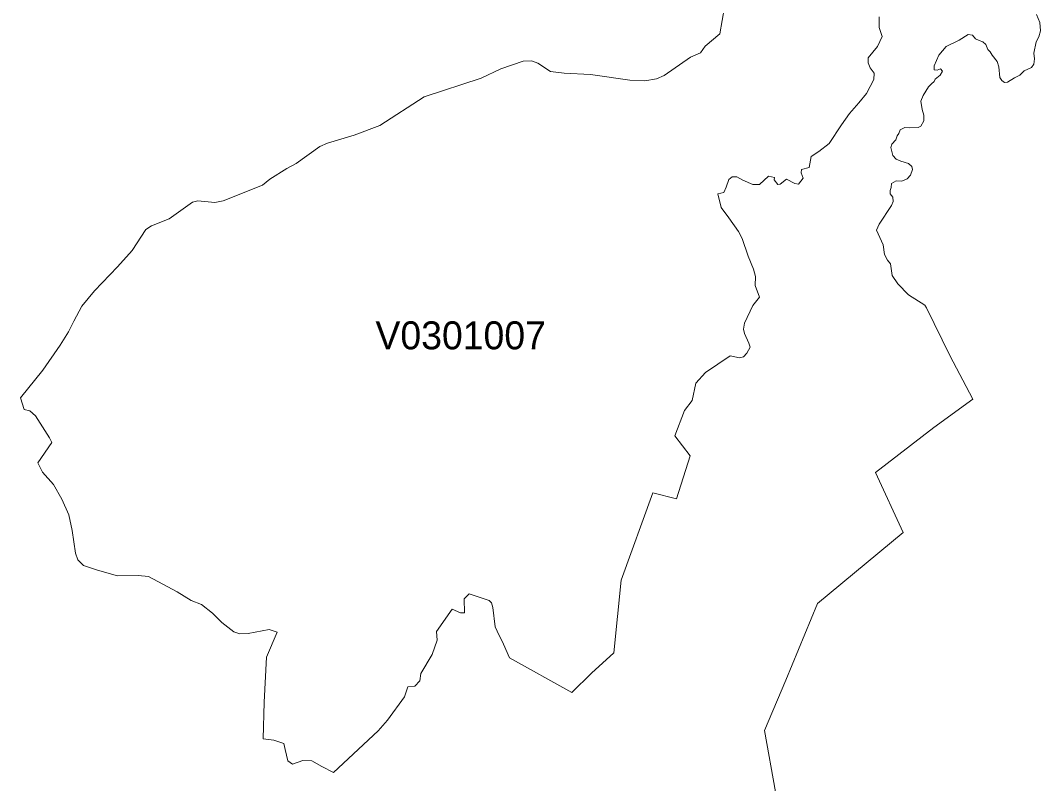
# Model space of a CAD drawing. Extents: x 369010 to 735936, y 6377141 to 6616555.
# Drawn here: x 391497 to 395147, y 6469929 to 6472659 of the extents above; entities that cross this region are included whole.
import ezdxf
from ezdxf.enums import TextEntityAlignment as Align

# ---------------------------------------------------------------- set-up
doc = ezdxf.new("R2010")
doc.units = 0
doc.header["$LTSCALE"] = 40
doc.layers.add('3', color=7, linetype='Continuous', lineweight=13)
doc.layers.add('4', color=7, linetype='Continuous')

msp = doc.modelspace()

# ---------------------------------------------------------------- linework, layer by layer
at = {"layer": '3'}
for points in [[(394016.54, 6472706.47), (393999.66, 6472610.98), (393947.36, 6472566.46), (393930.31, 6472542.95), (393895.06, 6472527.23), (393800.88, 6472461.86), (393773.41, 6472450.11), (393731.87, 6472442.33), (393677.09, 6472444.98), (393537.07, 6472465.83), (393443.07, 6472469.8), (393393.58, 6472476.26), (393349.06, 6472506.21), (393325.56, 6472514.16), (393295.44, 6472512.83), (393215.83, 6472485.52), (393145.32, 6472452.75), (392941.59, 6472385.06), (392783.53, 6472282.95), (392691.18, 6472248.19), (392595.68, 6472219.39), (392568.21, 6472207.64), (392483.31, 6472147.4), (392450.7, 6472129.03), (392389.14, 6472091.13), (392362.99, 6472068.95), (392222.14, 6472013.01), (392193.34, 6472007.71), (392131.94, 6472013.01), (392112.74, 6472009.2), (392029, 6471949.13), (391966.27, 6471924.3), (391946.58, 6471911.22), (391896.93, 6471835.26), (391844.63, 6471777.66), (391762.37, 6471691.6), (391716.69, 6471636.65), (391687.9, 6471583.03), (391669.69, 6471544.96), (391639.73, 6471496.97), (391577.01, 6471408.09), (391497.23, 6471308.96), (391510.31, 6471267.08), (391531.16, 6471261.95), (391550.69, 6471244.08), (391601.67, 6471165.46), (391609.45, 6471148.58), (391559.8, 6471076.59), (391576.84, 6471042.83), (391616.07, 6470998.3), (391646.02, 6470946.01), (391670.85, 6470889.73), (391682.6, 6470833.63), (391694.35, 6470752.53), (391702.29, 6470729.03), (391723.15, 6470709.33), (391772.8, 6470692.29), (391844.3, 6470671.77), (391918.77, 6470673.09), (391955.35, 6470669.12), (392058.62, 6470614.17), (392108.28, 6470584.05), (392144.85, 6470569.65), (392184.08, 6470538.2), (392217.84, 6470504.77), (392260.87, 6470472), (392281.89, 6470464.06), (392312.01, 6470465.38), (392387.81, 6470479.78), (392416.44, 6470470.68), (392377.22, 6470380.64), (392369.44, 6470219.77), (392365.47, 6470088.86), (392403.37, 6470083.73), (392440.11, 6470071.81), (392443.92, 6470050.96), (392454.34, 6470010.41), (392471.06, 6469998.5), (392507.64, 6470011.74), (392540.41, 6470010.41), (392575.66, 6469989.39), (392617.53, 6469968.54), (392777.08, 6470117.66), (392810.51, 6470155.06), (392871.91, 6470238.81), (392883.66, 6470275.38), (392908.49, 6470276.71), (392926.86, 6470296.4), (392929.51, 6470322.55), (392970.05, 6470390.57)], [(392970.05, 6470390.57), (392988.09, 6470441.38), (392985.45, 6470472.83), (393041.72, 6470552.6), (393071.84, 6470539.53), (393086.24, 6470539.53), (393084.91, 6470589.18), (393103.12, 6470607.55), (393173.79, 6470584.05), (393182.89, 6470575.11), (393188.02, 6470558.06), (393195.97, 6470490.04), (393202.42, 6470474.32), (393225.92, 6470427.32), (393246.94, 6470378.82), (393470.21, 6470254.7), (393540.88, 6470324.04), (393620.65, 6470396.04), (393646.64, 6470656.87), (393760.01, 6470969.01), (393845.07, 6470946.83), (393893.4, 6471100.92), (393838.45, 6471172.58), (393873.71, 6471262.78), (393901.18, 6471299.52), (393914.26, 6471360.92), (393948.18, 6471398.82), (394036.89, 6471458.57), (394069.5, 6471451.95), (394083.9, 6471455.92), (394095.65, 6471469), (394108.72, 6471489.85), (394103.59, 6471504.25), (394087.87, 6471538.34), (394083.9, 6471554.07), (394087.87, 6471576.24), (394117.83, 6471639.14), (394141.49, 6471669.26), (394125.77, 6471710.8), (394127.09, 6471742.25), (394120.47, 6471768.4), (394100.94, 6471815.56), (394079.92, 6471878.29), (394066.85, 6471904.11), (394031.6, 6471952.44), (394004.12, 6471989.18), (393992.21, 6472038.5), (394014.39, 6472043.79), (394022.33, 6472062.16), (394031.43, 6472089.64), (394043.18, 6472098.74), (394060.23, 6472098.74), (394082.41, 6472086.99), (394117.66, 6472071.27), (394141.33, 6472071.27), (394173.93, 6472101.39), (394194.78, 6472097.42), (394193.63, 6472088.31), (394206.7, 6472071.27), (394215.8, 6472072.59), (394237.98, 6472090.96), (394268.1, 6472075.24), (394281.18, 6472072.59), (394298.06, 6472094.77), (394290.28, 6472113.14), (394291.6, 6472124.89), (394319.08, 6472132.83), (394326.86, 6472172.06), (394354.33, 6472190.26), (394390.91, 6472219.06), (394435.1, 6472285.26), (394463.89, 6472325.81), (394496.5, 6472363.71), (394523.97, 6472397.81), (394550.12, 6472447.46), (394551.45, 6472469.64), (394537.05, 6472489.16), (394530.59, 6472507.37), (394530.59, 6472524.42), (394563.2, 6472564.97), (394580.24, 6472601.71), (394569.82, 6472632.99), (394569.98, 6472672.05)], [(393731.87, 6472442.33), (393773.41, 6472450.11), (393800.88, 6472461.86), (393895.06, 6472527.23), (393930.31, 6472542.95), (393947.36, 6472566.46), (393999.66, 6472610.98), (394016.54, 6472706.47)], [(394569.98, 6472672.05), (394569.82, 6472632.99), (394580.24, 6472601.71), (394563.2, 6472564.97), (394530.59, 6472524.42), (394530.59, 6472507.37), (394537.05, 6472489.16), (394551.45, 6472469.64), (394550.12, 6472447.46), (394523.97, 6472397.81), (394496.5, 6472363.71), (394463.89, 6472325.81), (394435.1, 6472285.26), (394390.91, 6472219.06), (394354.33, 6472190.26), (394326.86, 6472172.06), (394319.08, 6472132.83), (394291.6, 6472124.89), (394290.28, 6472113.14), (394298.06, 6472094.77), (394281.18, 6472072.59), (394268.1, 6472075.24), (394237.98, 6472090.96), (394215.8, 6472072.59), (394206.7, 6472071.27), (394193.63, 6472088.31), (394194.78, 6472097.42), (394173.93, 6472101.39), (394141.33, 6472071.27), (394117.66, 6472071.27), (394082.41, 6472086.99), (394060.23, 6472098.74), (394043.18, 6472098.74), (394031.43, 6472089.64), (394022.33, 6472062.16), (394014.39, 6472043.79), (393992.21, 6472038.5), (394004.12, 6471989.18), (394031.6, 6471952.44), (394066.85, 6471904.11), (394079.92, 6471878.29), (394100.94, 6471815.56), (394120.47, 6471768.4), (394127.09, 6471742.25), (394125.77, 6471710.8), (394141.49, 6471669.26), (394117.83, 6471639.14), (394087.87, 6471576.24)], [(395132.86, 6472679.99), (395143.95, 6472651.86), (395147.26, 6472622.06), (395141.47, 6472600.22), (395131.21, 6472582.34), (395123.26, 6472541.46), (395125.08, 6472521.93), (395123.26, 6472502.57), (395114.99, 6472489.83), (395088.67, 6472478.74), (395072.95, 6472463.18), (395054.25, 6472453.42), (395029.42, 6472438.02), (395018, 6472436.37), (395008.24, 6472443.32), (395001.45, 6472454.24), (394998.31, 6472492.97), (394991.85, 6472512), (394973.81, 6472534.84), (394966.36, 6472546.76), (394957.92, 6472554.21), (394951.3, 6472572.25), (394940.21, 6472581.85), (394927.97, 6472587.47), (394914.56, 6472592.77), (394903.64, 6472606.34), (394887.92, 6472608.66), (394856.47, 6472588.63), (394809.3, 6472565.13), (394782.99, 6472534.68), (394765.94, 6472496.78), (394766.93, 6472482.38), (394777.03, 6472481.06), (394789.27, 6472485.03), (394796.23, 6472477.58), (394787.95, 6472462.52), (394770.24, 6472449.11), (394766.44, 6472439.68), (394757, 6472432.23), (394746.24, 6472420.81), (394727.71, 6472390.69), (394718.6, 6472369.84), (394723.4, 6472339.55), (394729.53, 6472319.52), (394729.69, 6472299.5), (394719.1, 6472280.96), (394708.84, 6472275.66), (394676.9, 6472274.18), (394661.01, 6472275.66), (394644.96, 6472266.89), (394640.16, 6472253.98), (394633.7, 6472246.04), (394629.23, 6472231.97), (394615.16, 6472216.25), (394610.86, 6472204.17), (394618.97, 6472175.04), (394631.05, 6472161.96), (394646.94, 6472155.34), (394674.08, 6472146.74), (394686.83, 6472136.14), (394689.31, 6472125.06), (394681.37, 6472104.7), (394669.62, 6472091.96), (394650.91, 6472084.01), (394630.39, 6472085.5), (394613.68, 6472075.9), (394612.85, 6472061.01), (394609.54, 6472049.92), (394609.04, 6472038.66), (394618.64, 6472026.25), (394619.96, 6472010.53), (394614.17, 6471996.29), (394569.32, 6471929.93), (394560.22, 6471908.25), (394584.55, 6471856.28), (394589.01, 6471821.52), (394598.95, 6471800.67)], [(394991.85, 6472512), (394998.31, 6472492.97), (395001.45, 6472454.24), (395008.24, 6472443.32), (395018, 6472436.37), (395029.42, 6472438.02), (395054.25, 6472453.42), (395072.95, 6472463.18), (395088.67, 6472478.74), (395114.99, 6472489.83), (395123.26, 6472502.57), (395125.08, 6472521.93), (395123.26, 6472541.46), (395131.21, 6472582.34), (395141.47, 6472600.22), (395147.26, 6472622.06), (395143.95, 6472651.86), (395132.86, 6472679.99)], [(394198.26, 6469898.7), (394159.53, 6470118.82), (394235.99, 6470299.22), (394349.53, 6470573.13), (394655.55, 6470826.84), (394556.08, 6471041.5), (394765.61, 6471202.54), (394904.47, 6471303.66), (394822.54, 6471460.56), (394739.13, 6471630.36), (394733, 6471639.8), (394674.75, 6471677.7), (394636.02, 6471716.59), (394616.16, 6471746.22), (394609.7, 6471787.76), (394598.95, 6471800.67), (394589.01, 6471821.52), (394584.55, 6471856.28), (394560.22, 6471908.25), (394569.32, 6471929.93), (394614.17, 6471996.29), (394619.96, 6472010.53), (394618.64, 6472026.25), (394609.04, 6472038.66), (394609.54, 6472049.92), (394612.85, 6472061.01), (394613.68, 6472075.9), (394630.39, 6472085.5), (394650.91, 6472084.01), (394669.62, 6472091.96), (394681.37, 6472104.7), (394689.31, 6472125.06), (394686.83, 6472136.14), (394674.08, 6472146.74), (394646.94, 6472155.34), (394631.05, 6472161.96), (394618.97, 6472175.04), (394610.86, 6472204.17), (394615.16, 6472216.25), (394629.23, 6472231.97), (394633.7, 6472246.04), (394640.16, 6472253.98), (394644.96, 6472266.89), (394661.01, 6472275.66), (394676.9, 6472274.18), (394708.84, 6472275.66), (394719.1, 6472280.96), (394729.69, 6472299.5), (394729.53, 6472319.52), (394723.4, 6472339.55), (394718.6, 6472369.84), (394727.71, 6472390.69), (394746.24, 6472420.81), (394757, 6472432.23), (394766.44, 6472439.68), (394770.24, 6472449.11), (394787.95, 6472462.52), (394796.23, 6472477.58), (394789.27, 6472485.03), (394777.03, 6472481.06), (394766.93, 6472482.38), (394765.94, 6472496.78), (394782.99, 6472534.68), (394809.3, 6472565.13), (394856.47, 6472588.63), (394887.92, 6472608.66), (394903.64, 6472606.34), (394914.56, 6472592.77), (394927.97, 6472587.47), (394940.21, 6472581.85), (394951.3, 6472572.25), (394957.92, 6472554.21), (394966.36, 6472546.76), (394973.81, 6472534.84), (394991.85, 6472512)], [(393620.65, 6470396.04), (393540.88, 6470324.04), (393470.21, 6470254.7), (393246.94, 6470378.82), (393225.92, 6470427.32), (393202.42, 6470474.32), (393195.97, 6470490.04), (393188.02, 6470558.06), (393182.89, 6470575.11), (393173.79, 6470584.05), (393103.12, 6470607.55), (393084.91, 6470589.18), (393086.24, 6470539.53), (393071.84, 6470539.53), (393041.72, 6470552.6), (392985.45, 6470472.83), (392988.09, 6470441.38), (392970.05, 6470390.57), (392929.51, 6470322.55), (392926.86, 6470296.4), (392908.49, 6470276.71), (392883.66, 6470275.38), (392871.91, 6470238.81), (392810.51, 6470155.06), (392777.08, 6470117.66), (392617.53, 6469968.54), (392575.66, 6469989.39), (392540.41, 6470010.41), (392507.64, 6470011.74), (392471.06, 6469998.5), (392454.34, 6470010.41), (392443.92, 6470050.96), (392440.11, 6470071.81), (392403.37, 6470083.73), (392365.47, 6470088.86), (392369.44, 6470219.77), (392377.22, 6470380.64), (392416.44, 6470470.68), (392387.81, 6470479.78), (392312.01, 6470465.38), (392281.89, 6470464.06), (392260.87, 6470472), (392217.84, 6470504.77), (392184.08, 6470538.2), (392144.85, 6470569.65), (392108.28, 6470584.05), (392058.62, 6470614.17), (391955.35, 6470669.12), (391918.77, 6470673.09), (391844.3, 6470671.77), (391772.8, 6470692.29), (391723.15, 6470709.33), (391702.29, 6470729.03), (391694.35, 6470752.53), (391682.6, 6470833.63), (391670.85, 6470889.73), (391646.02, 6470946.01), (391616.07, 6470998.3), (391576.84, 6471042.83), (391559.8, 6471076.59), (391609.45, 6471148.58), (391601.67, 6471165.46), (391550.69, 6471244.08), (391531.16, 6471261.95), (391510.31, 6471267.08), (391497.23, 6471308.96), (391577.01, 6471408.09), (391639.73, 6471496.97), (391669.69, 6471544.96), (391687.9, 6471583.03), (391716.69, 6471636.65), (391762.37, 6471691.6), (391844.63, 6471777.66), (391896.93, 6471835.26), (391946.58, 6471911.22), (391966.27, 6471924.3), (392029, 6471949.13), (392112.74, 6472009.2), (392131.94, 6472013.01), (392193.34, 6472007.71), (392222.14, 6472013.01), (392362.99, 6472068.95), (392389.14, 6472091.13), (392450.7, 6472129.03), (392483.31, 6472147.4), (392568.21, 6472207.64), (392595.68, 6472219.39), (392691.18, 6472248.19), (392783.53, 6472282.95), (392941.59, 6472385.06), (393145.32, 6472452.75), (393215.83, 6472485.52), (393295.44, 6472512.83), (393325.56, 6472514.16), (393349.06, 6472506.21), (393393.58, 6472476.26), (393443.07, 6472469.8), (393537.07, 6472465.83), (393677.09, 6472444.98), (393731.87, 6472442.33)], [(394598.95, 6471800.67), (394609.7, 6471787.76), (394616.16, 6471746.22), (394636.02, 6471716.59), (394674.75, 6471677.7), (394733, 6471639.8), (394739.13, 6471630.36), (394822.54, 6471460.56), (394904.47, 6471303.66), (394765.61, 6471202.54), (394556.08, 6471041.5), (394655.55, 6470826.84), (394349.53, 6470573.13), (394235.99, 6470299.22), (394159.53, 6470118.82), (394198.26, 6469898.7), (394220.11, 6469758.68), (394049.14, 6469539.72), (393846.73, 6469296.92), (393532.77, 6469146.81), (393215.83, 6469003.98), (392980.15, 6468889.95), (392911.96, 6468858.5)], [(394087.87, 6471576.24), (394083.9, 6471554.07), (394087.87, 6471538.34), (394103.59, 6471504.25), (394108.72, 6471489.85), (394095.65, 6471469), (394083.9, 6471455.92), (394069.5, 6471451.95), (394036.89, 6471458.57), (393948.18, 6471398.82), (393914.26, 6471360.92), (393901.18, 6471299.52), (393873.71, 6471262.78), (393838.45, 6471172.58), (393893.4, 6471100.92), (393845.07, 6470946.83), (393760.01, 6470969.01), (393646.64, 6470656.87), (393620.65, 6470396.04)]]:
    msp.add_lwpolyline(points, dxfattribs=at)

# ---------------------------------------------------------------- texts
at = {"layer": '4'}
msp.add_text('V0301007', height=100, dxfattribs=at).set_placement((393072.44, 6471482.24), align=Align.CENTER)

doc.saveas('drawing.dxf')
